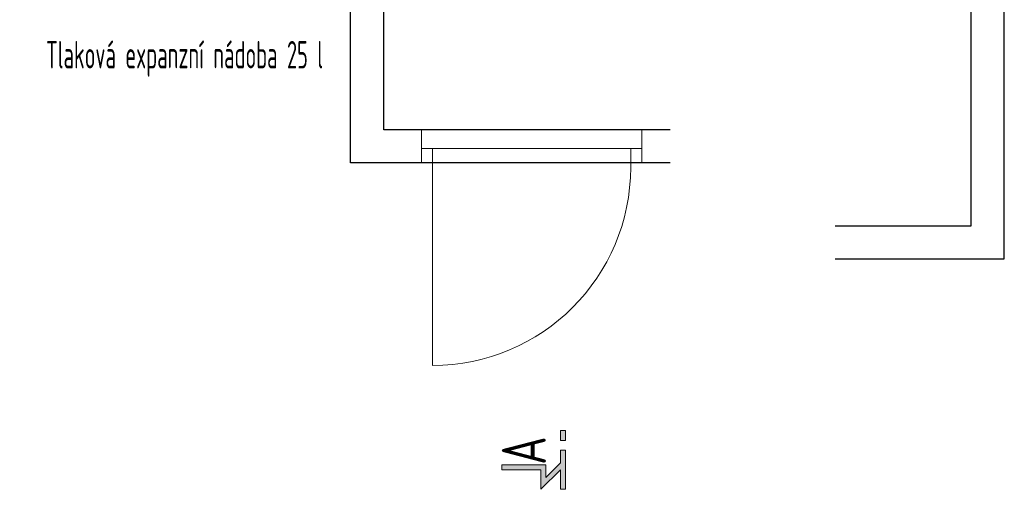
# Model space of a CAD drawing. Header units: millimetres. Extents: x 60394 to 199354, y 20895 to 166073.
# Tile 529 of 565: x 93086 to 97560, y 157884 to 160016. Entities that reach past the tile are written whole.
import ezdxf
from ezdxf.enums import TextEntityAlignment as Align

# ---------------------------------------------------------------- set-up
doc = ezdxf.new("R2010")
doc.units = ezdxf.units.MM
doc.linetypes.add('phl_thick', pattern=[0])
doc.layers.add('JS_VYT_POPIS - OBECNĚ', color=7, linetype='Continuous', lineweight=5)
doc.layers.add('VZT_50 POPIS - OBECNE', color=7, linetype='Continuous', lineweight=5)
doc.styles.add('EVORA_125', font='isocp.shx', dxfattribs={"width": 0.6, "height": 125})
doc.styles.add('VZT_POPIS', font='isocp.shx', dxfattribs={"width": 0.6, "height": 125})

msp = doc.modelspace()

# ---------------------------------------------------------------- hatches: boundary and pattern name
at = {"layer": 'VZT_50 POPIS - OBECNE'}
h = msp.add_hatch(color=256, dxfattribs=at)
h.dxf.hatch_style = 1
h.paths.add_polyline_path([(95276.9, 157994.9), (95276.9, 157972.7), (95454.6, 157972.7), (95454.6, 157883.8), (95543.5, 157972.7), (95543.5, 157883.8), (95565.8, 157883.8), (95565.8, 158061.6), (95543.5, 158061.6), (95543.5, 158004.1), (95476.9, 157937.5), (95476.9, 157994.9)])
h.paths.add_polyline_path([(95543.5, 158150.5), (95543.5, 158106), (95565.8, 158106), (95565.8, 158150.5)])

# ---------------------------------------------------------------- linework, layer by layer
for p, q in [((97560.4, 158930.3), (97558.3, 161480.3)), ((97410.4, 159080.3), (97410.4, 161330.3)), ((94590, 159366.2), (94590, 161247.1)), ((94741.4, 159516.2), (94740, 161247.2)), ((96041.4, 159516.2), (94741.4, 159516.2)), ((96041.4, 159366.2), (94590, 159366.2)), ((96791.8, 159079.8), (97410.4, 159080.3)), ((96791.9, 158929.8), (97560.4, 158930.3))]:
    msp.add_line(p, q)
at = {"layer": 'VZT_50 POPIS - OBECNE', "linetype": 'phl_thick'}
for p, q in [((94912.6, 159366.2), (94912.6, 159516.2)), ((94912.6, 159516.2), (95912.8, 159516.2)), ((95912.8, 159516.2), (95912.8, 159366.2)), ((95912.8, 159431.2), (94912.6, 159431.2)), ((94962.7, 159431.2), (94962, 158446.2)), ((95862.6, 159345.7), (95862.6, 159431.2)), ((95912.8, 159366.2), (94912.6, 159366.2))]:
    msp.add_line(p, q, dxfattribs=at)
at = {"layer": 'VZT_50 POPIS - OBECNE'}
for points in [[(95543.5, 158106), (95543.5, 158150.5), (95565.8, 158150.5), (95565.8, 158106), (95543.5, 158106)], [(95276.9, 157972.7), (95276.9, 157994.9), (95476.9, 157994.9), (95476.9, 157937.5), (95543.5, 158004.1), (95543.5, 158061.6), (95565.8, 158061.6), (95565.8, 157883.8), (95543.5, 157883.8)], [(95543.5, 157972.7), (95454.6, 157883.8), (95454.6, 157972.7), (95276.9, 157972.7)], [(95543.5, 157883.8), (95543.5, 157972.7)]]:
    msp.add_lwpolyline(points, dxfattribs=at)
at = {"layer": 'VZT_50 POPIS - OBECNE', "linetype": 'phl_thick'}
msp.add_arc((94962.6, 159346.2), 900, 269.9625, 359.9625, dxfattribs=at)

# ---------------------------------------------------------------- texts
at = {"layer": 'JS_VYT_POPIS - OBECNĚ', "insert": (94465, 160336.8), "char_height": 125, "attachment_point": 3, "style": 'VZT_POPIS'}
msp.add_mtext('\\pt1750;{\\H2x;01.02\\P\\ptz;}Tlaková expanzní nádoba 25 l', dxfattribs=at)
at = {"layer": 'VZT_50 POPIS - OBECNE', "style": 'EVORA_125', "width": 0.8}
msp.add_attdef('A', text='A', height=200, rotation=90, dxfattribs=at).set_placement((95536.9, 157994.9), align=Align.BOTTOM_LEFT)

doc.saveas('drawing.dxf')
